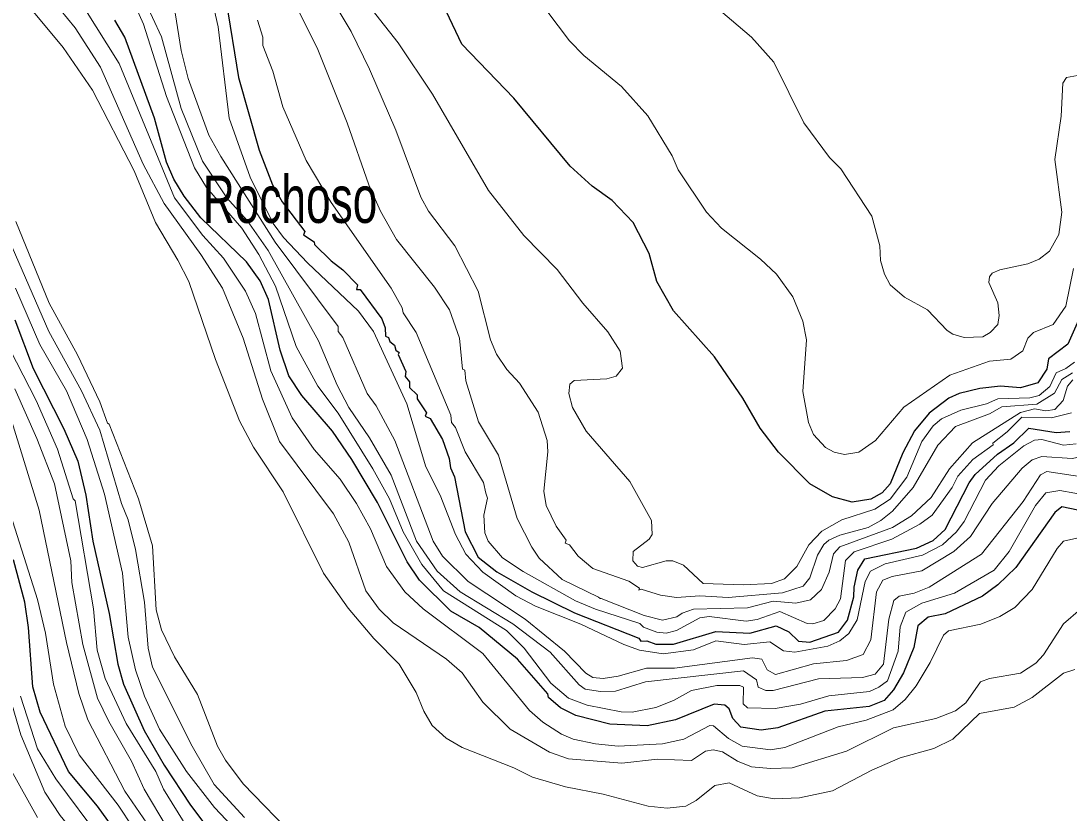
# Model space of a CAD drawing. Extents: x 265 to 291.4, y 7731.5 to 7759.6.
# Drawn here: x 276.988 to 278.762, y 7755.477 to 7756.818 of the extents above; entities that cross this region are included whole.
import ezdxf

# ---------------------------------------------------------------- set-up
doc = ezdxf.new("R2010")
doc.units = 0
doc.header["$LTSCALE"] = 0.032
for name, color, linetype, lineweight in [('1', 7, 'Continuous', 25), ('2', 7, 'Continuous', 13), ('61', 7, 'Continuous', 13)]:
    doc.layers.add(name, color=color, linetype=linetype, lineweight=lineweight)

msp = doc.modelspace()

# ---------------------------------------------------------------- linework, layer by layer
at = {"layer": '1'}
for points in [[(277.3354, 7756.8508), (277.3561, 7756.722), (277.3911, 7756.5995), (277.4134, 7756.5406), (277.4301, 7756.512), (277.4683, 7756.4618), (277.4659, 7756.4562), (277.4842, 7756.4443), (277.485, 7756.4396), (277.5128, 7756.4117), (277.5327, 7756.3966), (277.5574, 7756.3711), (277.5558, 7756.3632), (277.5622, 7756.3632), (277.5988, 7756.3139), (277.6043, 7756.2988), (277.6051, 7756.2844), (277.6099, 7756.2821), (277.6123, 7756.2757), (277.6202, 7756.2693), (277.6226, 7756.2606), (277.6282, 7756.2566), (277.6266, 7756.2534), (277.6393, 7756.2248), (277.6385, 7756.216)], [(278.7944, 7756.3481), (278.7601, 7756.2709), (278.7276, 7756.2462), (278.7244, 7756.2288), (278.7093, 7756.2057), (278.6798, 7756.1969), (278.6464, 7756.2001), (278.6114, 7756.1961), (278.5764, 7756.1874), (278.5589, 7756.1794), (278.5255, 7756.154), (278.5008, 7756.1245), (278.4809, 7756.0872), (278.4595, 7756.0347), (278.4459, 7756.0195), (278.4269, 7756.0084), (278.3951, 7756.0036), (278.3617, 7756.0124), (278.3235, 7756.0346), (278.2701, 7756.0879), (278.2391, 7756.1285), (278.2097, 7756.1794), (278.162, 7756.2494), (278.0927, 7756.3274), (278.0641, 7756.3767), (278.0514, 7756.4244), (278.0243, 7756.4769), (277.9885, 7756.5143), (277.9551, 7756.5382), (277.9177, 7756.5724), (277.8223, 7756.687), (277.734, 7756.7784), (277.7085, 7756.8333)], [(278.8071, 7755.9837), (278.7498, 7755.9956), (278.7379, 7755.9861), (278.6719, 7755.8931), (278.6416, 7755.8636), (278.6154, 7755.8445), (278.5526, 7755.8143), (278.5239, 7755.8087), (278.5064, 7755.7944), (278.4992, 7755.7578), (278.4817, 7755.7149), (278.465, 7755.6862), (278.4491, 7755.6679), (278.4237, 7755.6576), (278.3489, 7755.6496), (278.2694, 7755.6218), (278.2407, 7755.6178), (278.2065, 7755.6226), (278.193, 7755.6377), (278.1866, 7755.6536), (278.1794, 7755.66), (278.1612, 7755.6616), (278.096, 7755.6353), (278.0482, 7755.625), (277.9846, 7755.6281), (277.9273, 7755.6425), (277.9011, 7755.6552), (277.8812, 7755.6727), (277.8796, 7755.6791), (277.8286, 7755.7379), (277.7634, 7755.7912), (277.7157, 7755.8191), (277.6624, 7755.8716), (277.6417, 7755.9026), (277.5916, 7756.0028), (277.5478, 7756.076), (277.5152, 7756.1238), (277.4635, 7756.1842), (277.4413, 7756.2176), (277.4269, 7756.2606), (277.407, 7756.3465), (277.3927, 7756.3783), (277.3697, 7756.4101), (277.2925, 7756.4849), (277.2639, 7756.5215), (277.2464, 7756.5501), (277.2344, 7756.5788), (277.2137, 7756.6535), (277.1636, 7756.7904), (277.1469, 7756.819)], [(276.9775, 7756.3123), (277.0085, 7756.2295), (277.0602, 7756.1277), (277.0841, 7756.0728), (277.0976, 7756.0156), (277.1095, 7755.9376), (277.1374, 7755.8151), (277.1517, 7755.7292), (277.1612, 7755.6958), (277.1962, 7755.617), (277.2304, 7755.5582), (277.275, 7755.4905), (277.3267, 7755.4221)], [(277.6385, 7756.216), (277.6457, 7756.2073), (277.6457, 7756.1977), (277.6584, 7756.185), (277.6584, 7756.1786), (277.6743, 7756.1548), (277.6719, 7756.1492)], [(277.6719, 7756.1492), (277.6807, 7756.1452), (277.7014, 7756.1094), (277.7125, 7756.0776), (277.7149, 7756.0617), (277.722, 7756.0466), (277.7396, 7755.9535), (277.7618, 7755.9106), (277.7936, 7755.8859), (277.8525, 7755.8517), (277.9251, 7755.8161), (278.034, 7755.7736), (278.0371, 7755.7681), (278.0474, 7755.7689), (278.0625, 7755.7634), (278.0928, 7755.7634), (278.1644, 7755.7848), (278.2216, 7755.7817), (278.2662, 7755.7944), (278.2877, 7755.7841), (278.3044, 7755.7681), (278.3234, 7755.7668), (278.3719, 7755.7834), (278.3869, 7755.804), (278.3979, 7755.8432), (278.3982, 7755.8597), (278.4046, 7755.8883), (278.4165, 7755.9074), (278.5039, 7755.9257), (278.5319, 7755.9384), (278.5525, 7755.9575), (278.5931, 7756.0363), (278.6034, 7756.0506), (278.6409, 7756.0847), (278.6687, 7756.1038), (278.6942, 7756.1285), (278.7403, 7756.1213), (278.7634, 7756.1229)], [(277.1493, 7755.4444), (277.1175, 7755.489), (277.0682, 7755.5478), (277.0204, 7755.6481), (277.0077, 7755.691), (277.0006, 7755.7912), (276.9942, 7755.8342), (276.9751, 7755.9058)]]:
    msp.add_lwpolyline(points, dxfattribs=at)
at = {"layer": '2'}
for points in [[(278.0045, 7756.7068), (277.9408, 7756.7593), (277.9162, 7756.784), (277.878, 7756.8349), (277.8613, 7756.8747), (277.8573, 7756.9256), (277.8684, 7757.0004)], [(278.6273, 7755.7053), (278.6122, 7755.6997), (278.5876, 7755.664), (278.5701, 7755.6504), (278.5367, 7755.6377), (278.4651, 7755.6218), (278.3855, 7755.582), (278.2932, 7755.5542), (278.2566, 7755.5526), (278.2248, 7755.5558), (278.201, 7755.5653), (278.1755, 7755.5812), (278.1596, 7755.5844), (278.1469, 7755.582), (278.123, 7755.5661), (278.0657, 7755.5685), (278.0053, 7755.5621), (277.9146, 7755.5693), (277.8828, 7755.5804), (277.8159, 7755.6194), (277.7698, 7755.6648), (277.7348, 7755.7149), (277.7085, 7755.7379), (277.6179, 7755.7992), (277.594, 7755.8223), (277.5717, 7755.8533), (277.5431, 7755.936), (277.5168, 7755.9837), (277.4254, 7756.1063), (277.3967, 7756.1778), (277.3641, 7756.2813), (277.3291, 7756.3656), (277.2925, 7756.4229), (277.2305, 7756.5088), (277.1947, 7756.5756), (277.1223, 7756.7395), (277.0793, 7756.8063), (276.9886, 7756.9176)], [(277.1756, 7756.8572), (277.1955, 7756.8126), (277.2344, 7756.6901), (277.2814, 7756.5692), (277.302, 7756.5358), (277.3617, 7756.4674), (277.3904, 7756.4229), (277.419, 7756.3688), (277.454, 7756.2669), (277.4906, 7756.2001), (277.5248, 7756.154), (277.5837, 7756.0601), (277.6115, 7756.0092), (277.6346, 7755.9535), (277.6664, 7755.8978), (277.703, 7755.8533), (277.8096, 7755.7865), (277.8398, 7755.7562), (277.8851, 7755.6974), (277.9146, 7755.6719), (277.9464, 7755.66), (278.0037, 7755.6488), (278.0228, 7755.648), (278.0625, 7755.656), (278.0928, 7755.6679), (278.123, 7755.6846), (278.166, 7755.6934), (278.2049, 7755.6934), (278.2113, 7755.6902), (278.2105, 7755.6624), (278.2177, 7755.6552), (278.2646, 7755.6544), (278.3076, 7755.6616), (278.3553, 7755.6759), (278.4245, 7755.683), (278.4404, 7755.6902), (278.4547, 7755.7013), (278.473, 7755.7515)], [(278.788, 7756.0458), (278.7244, 7756.0553), (278.714, 7756.0498), (278.6846, 7756.0044), (278.6138, 7755.9153), (278.5255, 7755.8596), (278.5001, 7755.8493), (278.4746, 7755.8445), (278.4658, 7755.8374), (278.4571, 7755.8056), (278.4483, 7755.7292), (278.434, 7755.7125), (278.4126, 7755.7069), (278.3378, 7755.7045), (278.2614, 7755.6846), (278.2487, 7755.6846), (278.236, 7755.6902), (278.2328, 7755.7029), (278.2113, 7755.718), (278.045, 7755.6997), (277.9941, 7755.6838), (277.9687, 7755.683), (277.9432, 7755.687), (277.9329, 7755.6942), (277.8835, 7755.7499), (277.8207, 7755.7976), (277.7316, 7755.8517), (277.6926, 7755.8867), (277.6576, 7755.9376), (277.6147, 7756.049), (277.5781, 7756.1126), (277.5431, 7756.1635), (277.5232, 7756.2017), (277.4914, 7756.2765), (277.4063, 7756.4292), (277.3705, 7756.4801), (277.3363, 7756.5183), (277.2949, 7756.5804), (277.2591, 7756.6695), (277.2257, 7756.7912), (277.1955, 7756.8572)], [(277.5654, 7756.8588), (277.6266, 7756.7808), (277.6847, 7756.6941), (277.7793, 7756.531), (277.839, 7756.4547), (277.8955, 7756.3974), (277.9392, 7756.3401), (277.9814, 7756.2916)], [(278.1493, 7756.8548), (278.2248, 7756.7904), (278.2622, 7756.7482), (278.3131, 7756.6456), (278.3569, 7756.5867), (278.376, 7756.5676), (278.4285, 7756.4873), (278.442, 7756.4372), (278.4428, 7756.4125), (278.4499, 7756.3894), (278.4595, 7756.3711), (278.4834, 7756.3505), (278.5223, 7756.329), (278.5557, 7756.294), (278.5653, 7756.2876), (278.5844, 7756.282), (278.6162, 7756.2836), (278.6289, 7756.2908), (278.6417, 7756.3043), (278.644, 7756.3194), (278.6417, 7756.3409), (278.6265, 7756.3751), (278.6273, 7756.3847), (278.6321, 7756.391), (278.6448, 7756.3966), (278.6926, 7756.4069), (278.7117, 7756.4149), (278.7291, 7756.4284), (278.7451, 7756.4563), (278.7498, 7756.4944), (278.7379, 7756.5835), (278.749, 7756.6567), (278.7514, 7756.7124), (278.7578, 7756.722), (278.7825, 7756.7267)], [(277.0944, 7756.8413), (277.1541, 7756.7458), (277.248, 7756.5183), (277.2957, 7756.4547), (277.3307, 7756.4165), (277.3681, 7756.3608), (277.3848, 7756.3226), (277.411, 7756.2256), (277.4468, 7756.146), (277.4842, 7756.0927), (277.528, 7756.0426), (277.5558, 7756.0012), (277.5797, 7755.9583), (277.6067, 7755.8947), (277.6377, 7755.8517), (277.6688, 7755.8231), (277.7698, 7755.7475), (277.8485, 7755.6512), (277.8716, 7755.6313), (277.9027, 7755.6107), (277.9225, 7755.6027), (277.9607, 7755.5947), (277.9989, 7755.5908), (278.0737, 7755.5947), (278.1103, 7755.6027), (278.154, 7755.6258), (278.1604, 7755.625), (278.1858, 7755.6035), (278.2089, 7755.5908), (278.2566, 7755.5844), (278.2813, 7755.5884), (278.3712, 7755.6234), (278.4189, 7755.6345), (278.4643, 7755.652), (278.4849, 7755.6695), (278.5032, 7755.6926), (278.5271, 7755.7324), (278.5494, 7755.7785), (278.5581, 7755.7857), (278.613, 7755.7968), (278.6448, 7755.8103), (278.6703, 7755.8254), (278.6997, 7755.8557), (278.7419, 7755.9249), (278.753, 7755.9376), (278.7753, 7755.9424)], [(277.3124, 7756.8476), (277.3219, 7756.8079), (277.3402, 7756.6535), (277.376, 7756.5533), (277.415, 7756.4754), (277.4325, 7756.4515), (277.4731, 7756.4085), (277.559, 7756.3266), (277.5845, 7756.2924), (277.6409, 7756.1699), (277.6735, 7756.0633), (277.6974, 7756.0156), (277.7237, 7755.9487), (277.7412, 7755.9153), (277.7698, 7755.8851), (277.8255, 7755.8453), (277.8589, 7755.8278), (277.9355, 7755.7971), (278.0085, 7755.7625), (278.0351, 7755.7532), (278.0753, 7755.7467), (278.1262, 7755.7538), (278.1644, 7755.7689), (278.2121, 7755.7626), (278.2558, 7755.7673), (278.2789, 7755.7522), (278.298, 7755.7499), (278.3538, 7755.76), (278.3744, 7755.7686), (278.3896, 7755.7813), (278.4036, 7755.8045), (278.4173, 7755.8692), (278.4261, 7755.8867), (278.4507, 7755.8994), (278.5142, 7755.914), (278.548, 7755.9313), (278.5717, 7755.9535), (278.5844, 7755.971), (278.621, 7756.041), (278.6432, 7756.0649), (278.6854, 7756.0991), (278.7037, 7756.1086), (278.7164, 7756.1094), (278.753, 7756.0999), (278.7745, 7756.1023)], [(277.4548, 7756.8413), (277.4906, 7756.7697), (277.5399, 7756.6456), (277.5765, 7756.5406), (277.5964, 7756.496), (277.6234, 7756.4483), (277.6879, 7756.3672), (277.7133, 7756.329), (277.73, 7756.2813), (277.7356, 7756.2288), (277.7395, 7756.2272), (277.7412, 7756.2089), (277.7626, 7756.1397), (277.796, 7756.0832), (277.8279, 7755.9758), (277.8525, 7755.9273), (277.8652, 7755.9089), (277.9042, 7755.8724), (277.9655, 7755.8429), (277.9682, 7755.8403), (277.9703, 7755.8406), (278.0426, 7755.8117), (278.0738, 7755.8037)], [(278.7681, 7756.2224), (278.7501, 7756.2111), (278.7375, 7756.1879), (278.7076, 7756.1693), (278.6485, 7756.1646), (278.6273, 7756.1532), (278.5701, 7756.1317), (278.5398, 7756.0999), (278.4985, 7756.0283), (278.4635, 7755.9885), (278.4436, 7755.9726), (278.4221, 7755.9607), (278.3744, 7755.9479), (278.3553, 7755.9392), (278.3473, 7755.932), (278.3362, 7755.9137), (278.3235, 7755.8756), (278.3123, 7755.8612), (278.2773, 7755.8501), (278.1851, 7755.8421), (278.1373, 7755.8453), (278.0976, 7755.8421), (278.0705, 7755.8461), (278.0379, 7755.8564), (278.0339, 7755.8548), (278.0347, 7755.858), (278.0172, 7755.87), (277.9559, 7755.8914), (277.9313, 7755.9121), (277.9162, 7755.9312), (277.909, 7755.9344), (277.9106, 7755.9392), (277.8939, 7755.9631), (277.8772, 7755.9981), (277.8732, 7756.0219), (277.8796, 7756.0888), (277.8788, 7756.1078), (277.8637, 7756.1556), (277.8318, 7756.2049), (277.8104, 7756.228), (277.7929, 7756.2542), (277.7825, 7756.2781), (277.7618, 7756.3608), (277.7221, 7756.4372), (277.6775, 7756.496), (277.6648, 7756.5199), (277.6226, 7756.6329), (277.5781, 7756.7363), (277.5471, 7756.7999), (277.5232, 7756.8397)], [(277.0061, 7756.8365), (277.0594, 7756.7729), (277.1088, 7756.7005), (277.1795, 7756.5645), (277.2153, 7756.4769), (277.2535, 7756.4133), (277.2718, 7756.3767), (277.3172, 7756.2447), (277.3577, 7756.1413), (277.3816, 7756.0967), (277.4317, 7756.0211), (277.5001, 7755.8835), (277.5415, 7755.8239), (277.5853, 7755.7729), (277.6282, 7755.7292), (277.6568, 7755.6815), (277.6696, 7755.6496), (277.6839, 7755.6258), (277.7078, 7755.6043), (277.7348, 7755.5884), (277.8223, 7755.5542), (277.8541, 7755.5383), (277.9098, 7755.5216), (277.9735, 7755.5096), (278.0498, 7755.4889), (278.0816, 7755.4858), (278.1135, 7755.4889), (278.131, 7755.4985), (278.1628, 7755.5239), (278.1866, 7755.5287), (278.2344, 7755.5064), (278.263, 7755.5017), (278.306, 7755.5033), (278.3617, 7755.5152), (278.4285, 7755.5502), (278.4762, 7755.5709), (278.5335, 7755.5868), (278.5653, 7755.6027), (278.6106, 7755.6457), (278.6695, 7755.6568), (278.6997, 7755.6727), (278.753, 7755.7141), (278.7721, 7755.7204)], [(277.2488, 7756.8317), (277.2591, 7756.7681), (277.271, 7756.7204), (277.306, 7756.6249), (277.3259, 7756.5883), (277.4182, 7756.4435), (277.5248, 7756.3011), (277.5248, 7756.2924), (277.5327, 7756.2821), (277.5741, 7756.1874), (277.5892, 7756.1667), (277.621, 7756.1078), (277.6855, 7755.9376), (277.7014, 7755.9122), (277.7451, 7755.8692), (277.8414, 7755.8055), (277.9082, 7755.7514), (277.944, 7755.7141), (277.9559, 7755.7069), (277.9735, 7755.7053), (277.9989, 7755.7093), (278.0466, 7755.7228), (278.0944, 7755.7228), (278.2264, 7755.7403), (278.2423, 7755.7379), (278.2511, 7755.7196), (278.2654, 7755.7117), (278.3298, 7755.73), (278.3855, 7755.7355), (278.4134, 7755.7459), (278.4269, 7755.7706), (278.4364, 7755.8517), (278.4468, 7755.8716), (278.4627, 7755.8779), (278.5128, 7755.8875), (278.5669, 7755.9201), (278.5955, 7755.9455), (278.6321, 7756.0012)], [(278.7665, 7756.1548), (278.7323, 7756.146), (278.6823, 7756.1473), (278.6577, 7756.1227), (278.6331, 7756.1035), (278.6337, 7756.1007), (278.5995, 7756.076), (278.574, 7756.0474), (278.5645, 7756.0283), (278.5303, 7755.9814), (278.5096, 7755.9662), (278.4619, 7755.9408), (278.3982, 7755.9193), (278.3839, 7755.905), (278.3752, 7755.8398), (278.3664, 7755.8231), (278.3473, 7755.8032), (278.3282, 7755.7976), (278.3187, 7755.7984), (278.2726, 7755.8183), (278.2344, 7755.8048), (278.2153, 7755.8024), (278.1532, 7755.8103), (278.1373, 7755.8079), (278.0976, 7755.7865), (278.0801, 7755.7817), (278.0641, 7755.7833), (278.0419, 7755.792), (278.0355, 7755.7984), (277.9607, 7755.8223), (277.9268, 7755.8364), (277.8378, 7755.8862), (277.8033, 7755.9095), (277.7787, 7755.9374), (277.773, 7755.9519), (277.7714, 7755.9813), (277.7776, 7756.0103), (277.7746, 7756.0187), (277.7706, 7756.037), (277.7396, 7756.0888), (277.7237, 7756.1301), (277.7165, 7756.1381), (277.7157, 7756.1508), (277.6568, 7756.2908), (277.6346, 7756.3242), (277.633, 7756.3322), (277.6147, 7756.3656), (277.5128, 7756.5104), (277.4707, 7756.582), (277.4309, 7756.6726), (277.4142, 7756.7331), (277.3975, 7756.7761), (277.3975, 7756.7904), (277.388, 7756.819)], [(278.7697, 7756.399), (278.757, 7756.3354), (278.7355, 7756.3043), (278.7021, 7756.2908), (278.6926, 7756.2813), (278.6838, 7756.2598), (278.6639, 7756.2454), (278.6273, 7756.2423), (278.5605, 7756.2184), (278.4826, 7756.1643), (278.4348, 7756.1078), (278.4062, 7756.0879), (278.3823, 7756.084), (278.3648, 7756.0879), (278.3497, 7756.0959), (278.3298, 7756.1182), (278.3211, 7756.1381), (278.3115, 7756.1906), (278.3179, 7756.2781), (278.3115, 7756.3099), (278.2948, 7756.3513), (278.267, 7756.3894), (278.2399, 7756.4149), (278.1739, 7756.4674), (278.1484, 7756.4944), (278.1007, 7756.566), (278.0904, 7756.5899), (278.049, 7756.6575), (278.0045, 7756.7068)], [(277.4548, 7755.4333), (277.3641, 7755.5271), (277.3339, 7755.5669), (277.3203, 7755.5908), (277.2869, 7755.6783), (277.248, 7755.7419), (277.2257, 7755.7873), (277.2169, 7755.8215), (277.2106, 7755.9297), (277.1867, 7756.0092), (277.1374, 7756.1357), (277.1342, 7756.1373), (277.1215, 7756.1731), (277.0833, 7756.2526), (277.0356, 7756.3401), (276.9791, 7756.4785)], [(276.9616, 7756.461), (277.0348, 7756.2924), (277.0904, 7756.1922), (277.1215, 7756.1253), (277.1581, 7756.0012), (277.1692, 7755.9734), (277.1819, 7755.9233), (277.197, 7755.8342), (277.2034, 7755.7562), (277.2106, 7755.7244), (277.2774, 7755.5908), (277.3148, 7755.5255), (277.3665, 7755.4699)], [(277.3935, 7755.4046), (277.3156, 7755.4866), (277.2678, 7755.5478), (277.2225, 7755.6194), (277.197, 7755.6751), (277.1819, 7755.7196), (277.1692, 7755.7753), (277.1597, 7755.8835), (277.1294, 7756.0172), (277.1, 7756.1094), (277.065, 7756.1922), (277.0197, 7756.2701), (276.9783, 7756.3656)], [(276.9465, 7756.3051), (277.0133, 7756.1755), (277.0499, 7756.0935), (277.0761, 7756.0092), (277.0793, 7756.006), (277.1104, 7755.8231), (277.1167, 7755.7531), (277.1302, 7755.7053), (277.166, 7755.629), (277.2161, 7755.5478), (277.2289, 7755.5176), (277.2686, 7755.454)], [(277.9814, 7756.2916), (278.0021, 7756.259), (278.0061, 7756.2303), (277.9957, 7756.2168), (277.9798, 7756.212), (277.9241, 7756.2096), (277.917, 7756.2033)], [(277.917, 7756.2033), (277.9154, 7756.1874), (277.9217, 7756.1635), (277.9448, 7756.1238), (278.0188, 7756.0386), (278.0554, 7755.9726), (278.0562, 7755.9487), (278.0514, 7755.9408), (278.0244, 7755.9201), (278.0236, 7755.9042), (278.0315, 7755.8954), (278.0403, 7755.893), (278.0801, 7755.9042), (278.0912, 7755.9042), (278.1095, 7755.897), (278.1429, 7755.866), (278.2105, 7755.8636), (278.2582, 7755.866), (278.2805, 7755.874), (278.3012, 7755.8946), (278.3219, 7755.9312), (278.3434, 7755.9543), (278.3776, 7755.9734), (278.4332, 7755.9917), (278.4595, 7756.0084), (278.4873, 7756.0458), (278.5128, 7756.1063), (278.5319, 7756.1325), (278.5462, 7756.1444), (278.5788, 7756.1595), (278.6226, 7756.1699), (278.6417, 7756.1786), (278.6958, 7756.1802), (278.7117, 7756.1842), (278.7299, 7756.1993), (278.7403, 7756.2224), (278.757, 7756.2295), (278.7713, 7756.2407)], [(278.0738, 7755.8037), (278.0983, 7755.8095), (278.1071, 7755.8159), (278.1262, 7755.8223), (278.2177, 7755.8246), (278.2614, 7755.8358), (278.2996, 7755.8326), (278.3243, 7755.8382), (278.3433, 7755.8557), (278.3561, 7755.8851), (278.3632, 7755.9161), (278.3744, 7755.9281), (278.4635, 7755.9607), (278.4953, 7755.9805), (278.5287, 7756.0116), (278.5597, 7756.0601), (278.5987, 7756.1039), (278.6802, 7756.1555), (278.7035, 7756.1615), (278.7227, 7756.1582), (278.738, 7756.1602), (278.7522, 7756.1755), (278.7594, 7756.2001), (278.7684, 7756.2107)], [(277.2352, 7755.4524), (277.1963, 7755.5176), (277.1748, 7755.5653), (277.1366, 7755.6321), (277.1175, 7755.6719), (277.0928, 7755.7626), (277.0737, 7755.8676), (277.0722, 7755.9042), (277.0443, 7756.0347), (277.0149, 7756.111), (276.9775, 7756.1953)], [(276.9703, 7756.1476), (277.0189, 7755.9901), (277.065, 7755.7658), (277.0857, 7755.6799), (277.1008, 7755.6353), (277.1636, 7755.5144), (277.2193, 7755.4333)], [(278.6321, 7756.0012), (278.683, 7756.0609), (278.6997, 7756.0752), (278.7164, 7756.0808), (278.7673, 7756.0776), (278.792, 7756.0824), (278.8095, 7756.0927)], [(278.6607, 7755.9201), (278.7053, 7755.9981), (278.7228, 7756.0195), (278.7467, 7756.0235), (278.7976, 7756.014)], [(277.6044, 7755.0474), (277.5598, 7755.0681), (277.4596, 7755.1334), (277.4357, 7755.1429), (277.3689, 7755.1548), (277.3601, 7755.166), (277.3323, 7755.224), (277.3148, 7755.2455), (277.2432, 7755.3155), (277.2193, 7755.3545), (277.1939, 7755.4205), (277.178, 7755.4524), (277.1525, 7755.4905), (277.0865, 7755.5757), (277.0626, 7755.6242), (277.0427, 7755.6958), (277.0292, 7755.7817), (277.0157, 7755.839), (276.9624, 7756.0076)], [(278.473, 7755.7515), (278.4762, 7755.7928), (278.4857, 7755.8175), (278.5128, 7755.8326), (278.5685, 7755.8493), (278.6353, 7755.8883), (278.6607, 7755.9201)], [(278.8469, 7755.8254), (278.7817, 7755.8223), (278.753, 7755.7976), (278.7188, 7755.7451), (278.7061, 7755.7308), (278.6798, 7755.7141), (278.6273, 7755.7053)], [(277.5065, 7755.014), (277.427, 7755.0522), (277.3482, 7755.0713), (277.3211, 7755.0904), (277.3108, 7755.1039), (277.3005, 7755.131), (277.2861, 7755.1533), (277.1859, 7755.2678), (277.1613, 7755.306), (277.1207, 7755.3824), (277.092, 7755.4269), (277.0539, 7755.473), (277.0284, 7755.5128), (276.9878, 7755.6099), (276.9584, 7755.7101)], [(276.987, 7755.6751), (277.0157, 7755.586), (277.0467, 7755.5351), (277.1239, 7755.4317), (277.1358, 7755.411), (277.1652, 7755.3394), (277.2034, 7755.2797)], [(276.9695, 7755.5526), (277.0157, 7755.4699)]]:
    msp.add_lwpolyline(points, dxfattribs=at)

# ---------------------------------------------------------------- texts
at = {"layer": '61', "width": 0.7}
msp.add_text('Rochoso', height=0.08, dxfattribs=at).set_placement((277.2956, 7756.4762))

doc.saveas('drawing.dxf')
